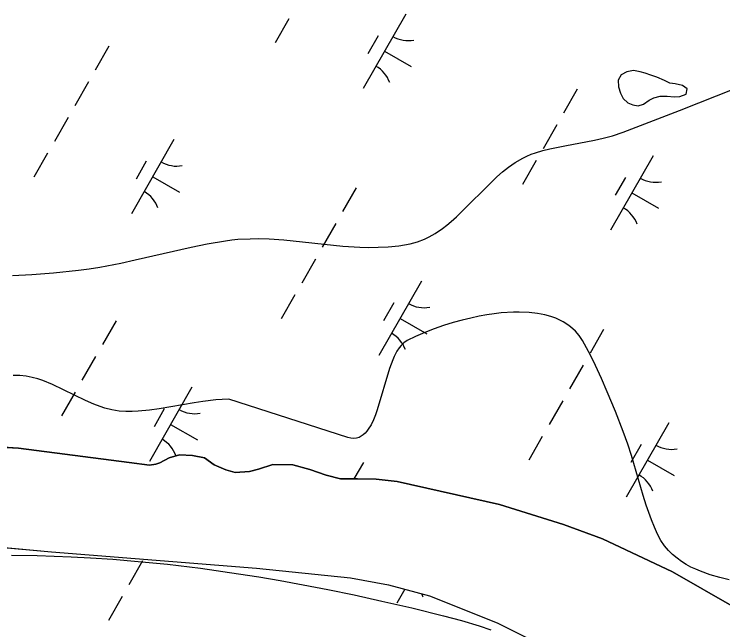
# Model space of a CAD drawing. Extents: x 3930721 to 3950824, y 220441 to 242861.
# Drawn here: x 3946155.7 to 3946569.2, y 231166.4 to 231525.7 of the extents above; entities that cross this region are included whole.
import ezdxf

# ---------------------------------------------------------------- set-up
doc = ezdxf.new("R2010")
doc.units = 0
for name, color, linetype in [('V-SITE-VEGE', 7, 'Continuous'), ('V-TOPO-SHOR', 7, 'Continuous'), ('V-WETL-SWMP', 7, 'Continuous')]:
    doc.layers.add(name, color=color, linetype=linetype)

msp = doc.modelspace()

# ---------------------------------------------------------------- linework, layer by layer
at = {"layer": 'V-SITE-VEGE'}
for p, q in [((3946544.01, 231469.59), (3946576.86, 231482.57)), ((3946511.1, 231456.87), (3946544.01, 231469.59)), ((3946504.88, 231454.78), (3946511.1, 231456.87)), ((3946477.01, 231448.91), (3946494.41, 231452.18)), ((3946494.41, 231452.18), (3946499.33, 231453.29)), ((3946499.33, 231453.29), (3946504.88, 231454.78)), ((3946464.14, 231446.09), (3946468.38, 231447.14)), ((3946468.38, 231447.14), (3946477.01, 231448.91)), ((3946452.52, 231441.79), (3946454.85, 231442.93)), ((3946454.85, 231442.93), (3946457.33, 231443.97)), ((3946457.33, 231443.97), (3946459.95, 231444.88)), ((3946459.95, 231444.88), (3946464.14, 231446.09)), ((3946444.21, 231436.51), (3946448.14, 231439.25)), ((3946448.14, 231439.25), (3946452.52, 231441.79)), ((3946440.63, 231433.67), (3946444.21, 231436.51)), ((3946413.85, 231407.47), (3946437.37, 231430.83)), ((3946437.37, 231430.83), (3946440.63, 231433.67)), ((3946410.82, 231404.76), (3946413.85, 231407.47)), ((3946405.69, 231400.67), (3946408.11, 231402.52)), ((3946408.11, 231402.52), (3946410.82, 231404.76)), ((3946397.91, 231395.78), (3946401.31, 231397.71)), ((3946401.31, 231397.71), (3946405.69, 231400.67)), ((3946268.38, 231391.61), (3946279.11, 231393.49)), ((3946279.11, 231393.49), (3946282.66, 231393.97)), ((3946282.66, 231393.97), (3946286.21, 231394.33)), ((3946286.21, 231394.33), (3946293.36, 231394.71)), ((3946293.36, 231394.71), (3946298.15, 231394.74)), ((3946298.15, 231394.74), (3946304.56, 231394.56)), ((3946304.56, 231394.56), (3946313.13, 231393.99)), ((3946313.13, 231393.99), (3946347.56, 231390.4)), ((3946391.17, 231392.93), (3946395.27, 231394.52)), ((3946395.27, 231394.52), (3946397.91, 231395.78)), ((3946226.26, 231382.27), (3946259.01, 231389.7)), ((3946259.01, 231389.7), (3946268.38, 231391.61)), ((3946347.56, 231390.4), (3946357.37, 231389.76)), ((3946357.37, 231389.76), (3946362.58, 231389.62)), ((3946362.58, 231389.62), (3946368.12, 231389.66)), ((3946368.12, 231389.66), (3946374.01, 231389.96)), ((3946374.01, 231389.96), (3946380.26, 231390.62)), ((3946380.26, 231390.62), (3946386.89, 231391.77)), ((3946386.89, 231391.77), (3946391.17, 231392.93)), ((3946218.04, 231380.51), (3946226.26, 231382.27)), ((3946193.26, 231376.36), (3946199.48, 231377.19)), ((3946199.48, 231377.19), (3946205.69, 231378.17)), ((3946205.69, 231378.17), (3946218.04, 231380.51)), ((3946154.79, 231373.13), (3946165.98, 231373.82)), ((3946165.98, 231373.82), (3946178.73, 231374.83)), ((3946178.73, 231374.83), (3946193.26, 231376.36)), ((3946422.2, 231348.4), (3946417.11, 231347.16)), ((3946427.04, 231349.43), (3946422.2, 231348.4)), ((3946431.61, 231350.25), (3946427.04, 231349.43)), ((3946435.91, 231350.89), (3946431.61, 231350.25)), ((3946439.92, 231351.34), (3946435.91, 231350.89)), ((3946447.13, 231351.81), (3946439.92, 231351.34)), ((3946450.35, 231351.85), (3946447.13, 231351.81)), ((3946456.23, 231351.61), (3946450.35, 231351.85)), ((3946461.19, 231351.04), (3946456.23, 231351.61)), ((3946465.34, 231350.24), (3946461.19, 231351.04)), ((3946468.82, 231349.29), (3946465.34, 231350.24)), ((3946471.73, 231348.27), (3946468.82, 231349.29)), ((3946474.15, 231347.21), (3946471.73, 231348.27)), ((3946406.35, 231343.98), (3946400.8, 231342.06)), ((3946411.81, 231345.69), (3946406.35, 231343.98)), ((3946417.11, 231347.16), (3946411.81, 231345.69)), ((3946476.17, 231346.16), (3946474.15, 231347.21)), ((3946479.48, 231344.03), (3946476.17, 231346.16)), ((3946481.75, 231342.18), (3946479.48, 231344.03)), ((3946395.28, 231339.92), (3946390, 231337.64)), ((3946400.8, 231342.06), (3946395.28, 231339.92)), ((3946483.33, 231340.65), (3946481.75, 231342.18)), ((3946485.48, 231338.1), (3946483.33, 231340.65)), ((3946390, 231337.64), (3946385.06, 231335.24)), ((3946487.35, 231335.24), (3946485.48, 231338.1)), ((3946381.47, 231332.31), (3946380.41, 231330.98)), ((3946383.18, 231333.99), (3946381.47, 231332.31)), ((3946385.06, 231335.24), (3946383.18, 231333.99)), ((3946490.88, 231328.82), (3946487.35, 231335.24)), ((3946379.1, 231328.96), (3946377.5, 231325.9)), ((3946380.41, 231330.98), (3946379.1, 231328.96)), ((3946493.78, 231323.14), (3946490.88, 231328.82)), ((3946376.65, 231323.98), (3946374.74, 231318.86)), ((3946377.5, 231325.9), (3946376.65, 231323.98)), ((3946498.51, 231313.06), (3946493.78, 231323.14)), ((3946374.74, 231318.86), (3946367.58, 231294.8)), ((3946159.14, 231314.86), (3946155.15, 231314.87)), ((3946162.84, 231314.45), (3946159.14, 231314.86)), ((3946166.28, 231313.77), (3946162.84, 231314.45)), ((3946169.48, 231312.88), (3946166.28, 231313.77)), ((3946172.47, 231311.88), (3946169.48, 231312.88)), ((3946178.03, 231309.63), (3946172.47, 231311.88)), ((3946501.82, 231305.41), (3946498.51, 231313.06)), ((3946197.36, 231300.23), (3946178.03, 231309.63)), ((3946506.54, 231293.82), (3946501.82, 231305.41)), ((3946202.21, 231298.1), (3946197.36, 231300.23)), ((3946260.71, 231298.96), (3946240.43, 231295.34)), ((3946265.79, 231299.76), (3946260.71, 231298.96)), ((3946273.38, 231300.65), (3946265.79, 231299.76)), ((3946277.17, 231300.89), (3946273.38, 231300.65)), ((3946280.94, 231300.98), (3946277.17, 231300.89)), ((3946350.35, 231278.71), (3946280.94, 231300.98)), ((3946205.87, 231296.71), (3946202.21, 231298.1)), ((3946208.63, 231295.82), (3946205.87, 231296.71)), ((3946212.8, 231294.77), (3946208.63, 231295.82)), ((3946217.01, 231294.12), (3946212.8, 231294.77)), ((3946220.93, 231293.86), (3946217.01, 231294.12)), ((3946234.66, 231294.54), (3946228.1, 231293.95)), ((3946240.43, 231295.34), (3946234.66, 231294.54)), ((3946367.58, 231294.8), (3946366.53, 231291.86)), ((3946224.62, 231293.83), (3946220.93, 231293.86)), ((3946228.1, 231293.95), (3946224.62, 231293.83)), ((3946366.53, 231291.86), (3946365.34, 231288.93)), ((3946511.1, 231282.13), (3946506.54, 231293.82)), ((3946363.96, 231286.1), (3946362.35, 231283.45)), ((3946365.34, 231288.93), (3946363.96, 231286.1)), ((3946361.46, 231282.26), (3946360.48, 231281.16)), ((3946362.35, 231283.45), (3946361.46, 231282.26)), ((3946513.79, 231274.68), (3946511.1, 231282.13)), ((3946352.26, 231278.25), (3946350.35, 231278.71)), ((3946353.98, 231278.14), (3946352.26, 231278.25)), ((3946355.54, 231278.31), (3946353.98, 231278.14)), ((3946356.96, 231278.74), (3946355.54, 231278.31)), ((3946358.25, 231279.38), (3946356.96, 231278.74)), ((3946359.41, 231280.2), (3946358.25, 231279.38)), ((3946360.48, 231281.16), (3946359.41, 231280.2)), ((3946515.91, 231268.09), (3946513.79, 231274.68)), ((3946522.75, 231244.84), (3946515.91, 231268.09)), ((3946524.59, 231239.07), (3946522.75, 231244.84)), ((3946527.64, 231230.53), (3946524.59, 231239.07)), ((3946529.34, 231226.33), (3946527.64, 231230.53)), ((3946531.19, 231222.17), (3946529.34, 231226.33)), ((3946533.09, 231218.62), (3946531.19, 231222.17)), ((3946535.21, 231215.5), (3946533.09, 231218.62)), ((3946537.5, 231212.73), (3946535.21, 231215.5)), ((3946539.95, 231210.3), (3946537.5, 231212.73)), ((3946154.14, 231209.95), (3946169.07, 231209.76)), ((3946169.07, 231209.76), (3946188.98, 231209.08)), ((3946188.98, 231209.08), (3946200.35, 231208.47)), ((3946200.35, 231208.47), (3946213.35, 231207.6)), ((3946213.35, 231207.6), (3946228.19, 231206.36)), ((3946542.51, 231208.14), (3946539.95, 231210.3)), ((3946545.16, 231206.24), (3946542.51, 231208.14)), ((3946228.19, 231206.36), (3946245.15, 231204.64)), ((3946245.15, 231204.64), (3946264.52, 231202.3)), ((3946547.88, 231204.55), (3946545.16, 231206.24)), ((3946550.64, 231203.06), (3946547.88, 231204.55)), ((3946264.52, 231202.3), (3946286.66, 231199.17)), ((3946286.66, 231199.17), (3946298.46, 231197.3)), ((3946553.42, 231201.73), (3946550.64, 231203.06)), ((3946556.22, 231200.55), (3946553.42, 231201.73)), ((3946561.89, 231198.52), (3946556.22, 231200.55)), ((3946298.46, 231197.3), (3946311.04, 231195.16)), ((3946311.04, 231195.16), (3946324.47, 231192.72)), ((3946567.46, 231196.88), (3946561.89, 231198.52)), ((3946572.86, 231195.52), (3946567.46, 231196.88)), ((3946324.47, 231192.72), (3946338.79, 231189.94)), ((3946338.79, 231189.94), (3946354.06, 231186.79)), ((3946354.06, 231186.79), (3946370.35, 231183.21)), ((3946370.35, 231183.21), (3946387.72, 231179.18)), ((3946387.72, 231179.18), (3946406.25, 231174.63)), ((3946406.25, 231174.63), (3946416.75, 231171.8)), ((3946416.75, 231171.8), (3946427.06, 231168.66)), ((3946427.06, 231168.66), (3946433.82, 231166.4))]:
    msp.add_line(p, q, dxfattribs=at)
at = {"layer": 'V-TOPO-SHOR'}
for points in [[(3946530.66, 231488.93), (3946527.21, 231490.2), (3946523.93, 231491.32), (3946520.97, 231492.11), (3946517.04, 231492.89), (3946513.28, 231492.03), (3946509.86, 231490.36), (3946508.25, 231487.23), (3946508.29, 231483.3), (3946509.48, 231479.71), (3946511.15, 231476.46), (3946513.79, 231474.03), (3946516.75, 231472.91), (3946519.86, 231472.29), (3946522.96, 231473.3), (3946526.22, 231475.46), (3946528.98, 231476.96), (3946532.74, 231477.98), (3946536.83, 231477.86), (3946540.76, 231477.57), (3946544.2, 231477.61), (3946547.95, 231478.96), (3946548.41, 231482.24), (3946545.77, 231484.17), (3946541.5, 231485.11), (3946538.23, 231485.57), (3946535.26, 231487.01), (3946530.66, 231488.93)], [(3946079.12, 231276.83), (3946158.18, 231272.5), (3946222.82, 231264.07), (3946234.72, 231262.56), (3946238.45, 231263.06), (3946240.77, 231263.79), (3946246.1, 231266.87), (3946252.14, 231268.56), (3946259.84, 231268.17), (3946266.84, 231266.85), (3946272.48, 231262.71), (3946279.27, 231259.75), (3946284.64, 231258.17), (3946293.03, 231258.72), (3946298.37, 231260.17), (3946306.74, 231262.82), (3946318.39, 231262.71), (3946328.21, 231260.01), (3946337.8, 231256.61), (3946346.21, 231254.6), (3946356, 231254.46), (3946366.95, 231254.34), (3946379.32, 231253.07), (3946438.89, 231239.46), (3946476.29, 231227.95), (3946498.98, 231219.55), (3946539.96, 231200.16), (3946575.83, 231179.55)], [(3945653.59, 231186.62), (3945681.82, 231182.95), (3945713.99, 231181.88), (3945757.31, 231183.71), (3945815.01, 231191.99), (3945903.67, 231203.6), (3945997.68, 231215.97), (3946019.57, 231217.36), (3946060.34, 231218.24), (3946092.73, 231217.63), (3946116.97, 231217.41), (3946177.6, 231211.97), (3946297.23, 231202.46), (3946352.05, 231196.72), (3946374.23, 231192.76), (3946398.06, 231186.24), (3946437.6, 231170.56), (3946487.71, 231145.44), (3946536.47, 231116.11), (3946558.3, 231100.95), (3946566.84, 231094.1)]]:
    msp.add_lwpolyline(points, dxfattribs=at)
at = {"layer": 'V-WETL-SWMP'}
for p, q in [((3946384.19, 231525.75), (3946359.34, 231482.36)), ((3946316.06, 231522.94), (3946308.11, 231509.05)), ((3946368.05, 231513.1), (3946362.08, 231502.68)), ((3946211.02, 231507.04), (3946203.07, 231493.15)), ((3946371.76, 231504.06), (3946387.38, 231495.11)), ((3946517.04, 231492.89), (3946513.28, 231492.03)), ((3946520.97, 231492.11), (3946517.04, 231492.89)), ((3946509.86, 231490.36), (3946508.25, 231487.23)), ((3946513.28, 231492.03), (3946509.86, 231490.36)), ((3946523.93, 231491.32), (3946520.97, 231492.11)), ((3946527.21, 231490.21), (3946523.93, 231491.32)), ((3946530.66, 231488.93), (3946527.21, 231490.21)), ((3946535.26, 231487.01), (3946530.66, 231488.93)), ((3946199.09, 231486.21), (3946191.14, 231472.33)), ((3946508.25, 231487.23), (3946508.29, 231483.3)), ((3946538.23, 231485.57), (3946535.26, 231487.01)), ((3946541.5, 231485.11), (3946538.23, 231485.57)), ((3946545.77, 231484.17), (3946541.5, 231485.11)), ((3946484.26, 231481.92), (3946476.31, 231468.04)), ((3946508.29, 231483.3), (3946509.48, 231479.71)), ((3946548.41, 231482.24), (3946545.77, 231484.17)), ((3946547.95, 231478.96), (3946548.41, 231482.24)), ((3946509.48, 231479.71), (3946511.15, 231476.46)), ((3946511.15, 231476.46), (3946513.79, 231474.03)), ((3946526.21, 231475.46), (3946528.98, 231476.96)), ((3946528.98, 231476.96), (3946532.74, 231477.98)), ((3946532.74, 231477.98), (3946536.83, 231477.86)), ((3946536.83, 231477.86), (3946540.76, 231477.57)), ((3946540.76, 231477.57), (3946544.2, 231477.61)), ((3946544.2, 231477.61), (3946547.95, 231478.96)), ((3946513.79, 231474.03), (3946516.75, 231472.91)), ((3946516.75, 231472.91), (3946519.86, 231472.29)), ((3946519.86, 231472.29), (3946522.96, 231473.3)), ((3946522.96, 231473.3), (3946526.21, 231475.46)), ((3946187.17, 231465.39), (3946179.21, 231451.5)), ((3946472.33, 231461.1), (3946464.38, 231447.21)), ((3946248.99, 231452.54), (3946224.14, 231409.15)), ((3946175.24, 231444.56), (3946167.29, 231430.67)), ((3946528.53, 231443.08), (3946503.68, 231399.69)), ((3946232.86, 231439.88), (3946226.89, 231429.47)), ((3946460.41, 231440.27), (3946452.45, 231426.39)), ((3946236.57, 231430.84), (3946252.19, 231421.9)), ((3946512.39, 231430.43), (3946506.43, 231420.02)), ((3946355.36, 231424.37), (3946347.41, 231410.49)), ((3946516.1, 231421.39), (3946531.72, 231412.44)), ((3946343.44, 231403.55), (3946335.48, 231389.66)), ((3946331.51, 231382.72), (3946323.56, 231368.83)), ((3946393.33, 231369.87), (3946368.49, 231326.48)), ((3946319.58, 231361.89), (3946311.63, 231348.01)), ((3946377.2, 231357.22), (3946371.23, 231346.81)), ((3946380.91, 231348.18), (3946396.53, 231339.23)), ((3946215.2, 231346.82), (3946207.25, 231332.94)), ((3946499.7, 231341.71), (3946491.75, 231327.82)), ((3946203.27, 231325.99), (3946195.32, 231312.11)), ((3946487.78, 231320.88), (3946479.83, 231307)), ((3946259.47, 231307.98), (3946234.62, 231264.59)), ((3946191.35, 231305.17), (3946183.39, 231291.28)), ((3946475.85, 231300.05), (3946467.9, 231286.17)), ((3946243.33, 231295.33), (3946237.37, 231284.91)), ((3946247.04, 231286.29), (3946262.66, 231277.34)), ((3946537.68, 231287.21), (3946512.83, 231243.82)), ((3946463.92, 231279.23), (3946455.97, 231265.34)), ((3946158.18, 231272.51), (3946079.13, 231276.83)), ((3946521.54, 231274.55), (3946515.57, 231264.14)), ((3946222.82, 231264.07), (3946158.18, 231272.51)), ((3946246.1, 231266.87), (3946240.77, 231263.79)), ((3946252.14, 231268.56), (3946246.1, 231266.87)), ((3946259.84, 231268.17), (3946252.14, 231268.56)), ((3946266.84, 231266.85), (3946259.84, 231268.17)), ((3946272.48, 231262.71), (3946266.84, 231266.85)), ((3946525.25, 231265.51), (3946540.87, 231256.57)), ((3946234.72, 231262.56), (3946222.82, 231264.07)), ((3946238.45, 231263.06), (3946234.72, 231262.56)), ((3946240.77, 231263.79), (3946238.45, 231263.06)), ((3946279.27, 231259.75), (3946272.48, 231262.71)), ((3946306.73, 231262.82), (3946298.37, 231260.17)), ((3946318.39, 231262.71), (3946306.73, 231262.82)), ((3946328.21, 231260.01), (3946318.39, 231262.71)), ((3946359.54, 231264.15), (3946354.01, 231254.49)), ((3946284.64, 231258.17), (3946279.27, 231259.75)), ((3946293.03, 231258.72), (3946284.64, 231258.17)), ((3946298.37, 231260.17), (3946293.03, 231258.72)), ((3946337.79, 231256.61), (3946328.21, 231260.01)), ((3946346.21, 231254.6), (3946337.79, 231256.61)), ((3946356, 231254.46), (3946346.21, 231254.6)), ((3946366.95, 231254.34), (3946356, 231254.46)), ((3946379.32, 231253.07), (3946366.95, 231254.34)), ((3946438.88, 231239.46), (3946379.32, 231253.07)), ((3946476.29, 231227.95), (3946438.88, 231239.46)), ((3946498.98, 231219.55), (3946476.29, 231227.95)), ((3946116.97, 231217.41), (3946177.6, 231211.97)), ((3946539.96, 231200.16), (3946498.98, 231219.55)), ((3946177.6, 231211.97), (3946297.23, 231202.46)), ((3946230.64, 231206.6), (3946222.69, 231192.72)), ((3946297.23, 231202.46), (3946352.05, 231196.72)), ((3946575.83, 231179.55), (3946539.96, 231200.16)), ((3946352.05, 231196.72), (3946374.23, 231192.76)), ((3946374.23, 231192.76), (3946398.06, 231186.24)), ((3946383.68, 231190.17), (3946378.96, 231181.93)), ((3946218.72, 231185.78), (3946210.77, 231171.89)), ((3946398.06, 231186.24), (3946437.6, 231170.56)), ((3946437.6, 231170.56), (3946487.71, 231145.44))]:
    msp.add_line(p, q, dxfattribs=at)
for centre, start, end in [((3946385.69, 231527.91), 239.4279, 280.9715), ((3946358.24, 231479.97), 19.4279, 60.9715), ((3946250.5, 231454.69), 239.4279, 280.9715), ((3946530.04, 231445.24), 239.4279, 280.9715), ((3946223.05, 231406.76), 19.4279, 60.9715), ((3946502.58, 231397.3), 19.4279, 60.9715), ((3946394.84, 231372.03), 239.4279, 280.9715), ((3946367.39, 231324.09), 19.4279, 60.9715), ((3946260.98, 231310.14), 239.4279, 280.9715), ((3946233.52, 231262.2), 19.4279, 60.9715), ((3946539.18, 231289.36), 239.4279, 280.9715), ((3946511.73, 231241.42), 19.4279, 60.9715), ((3946377.86, 231179.53), 19.4279, 26.7156)]:
    msp.add_arc(centre, 17.62, start, end, dxfattribs=at)

doc.saveas('drawing.dxf')
